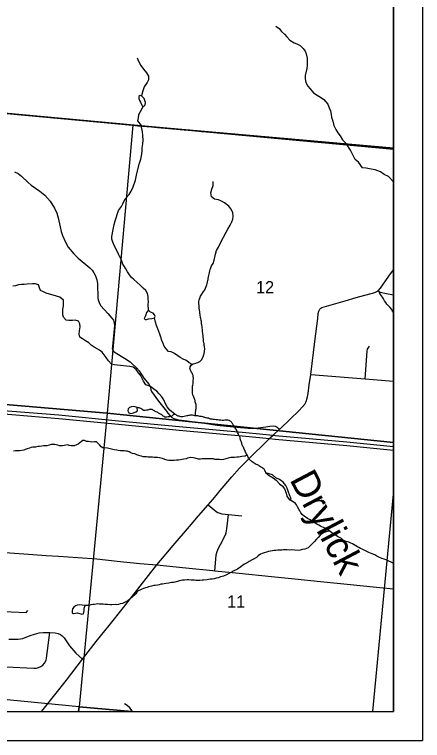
# Model space of a CAD drawing. Extents: x -38.1 to 35.9, y -2.7 to 28.5.
# Drawn here: x 13.609 to 15.015, y 12.831 to 15.333 of the extents above; entities that cross this region are included whole.
import ezdxf

# ---------------------------------------------------------------- set-up
doc = ezdxf.new("R2010")
doc.units = 0
for name, color, linetype in [('GM_X_City_Street', 7, 'Continuous'), ('GM_X_City_Street_Text', 7, 'Continuous'), ('GM_X_Corporation_Text', 7, 'Continuous'), ('GM_X_Minor_River', 7, 'Continuous'), ('GM_X_Section', 7, 'Continuous'), ('GM_X_US_Location', 7, 'Continuous'), ('GM_X_US_Route', 7, 'Continuous'), ('SC_Scratch10', 7, 'Continuous'), ('SH_Border', 7, 'Continuous'), ('SH_Data', 7, 'Continuous')]:
    doc.layers.add(name, color=color, linetype=linetype)

msp = doc.modelspace()

# ---------------------------------------------------------------- linework, layer by layer
at = {"layer": 'GM_X_City_Street'}
for points in [[(13.609, 14.7914), (13.6215, 14.7851), (13.6333, 14.7762), (13.6556, 14.7546), (13.6667, 14.745), (13.6964, 14.7246), (13.7136, 14.7104), (13.7322, 14.6898), (13.7472, 14.6657), (13.7544, 14.6486), (13.7589, 14.633), (13.7659, 14.601), (13.7693, 14.5855), (13.774, 14.5719), (13.7843, 14.5483), (13.7943, 14.5319), (13.8136, 14.5081), (13.8285, 14.4938), (13.8682, 14.4602), (13.8762, 14.4515), (13.8825, 14.4433), (13.8883, 14.4329), (13.8931, 14.4185), (13.8948, 14.4066), (13.8963, 14.3555), (13.8972, 14.3498), (13.899, 14.3444), (13.9018, 14.3368), (13.9062, 14.329), (13.9307, 14.3021), (13.9448, 14.2862), (13.9497, 14.2794), (13.9517, 14.2747), (13.9531, 14.2617), (13.9463, 14.1885), (13.9456, 14.1817), (13.9466, 14.1777), (13.9501, 14.1728), (13.9556, 14.1685), (13.9881, 14.1491), (14.0077, 14.1357), (14.0135, 14.1308), (14.0292, 14.1151), (14.0381, 14.1048), (14.0549, 14.0797), (14.0726, 14.0582), (14.0753, 14.0528), (14.0771, 14.0485), (14.0785, 14.0391), (14.081, 14.0335), (14.1053, 14.001), (14.1278, 13.9721), (14.1323, 13.9664), (14.1374, 13.9591), (14.1451, 13.9494), (14.151, 13.9445), (14.1582, 13.9406), (14.1741, 13.9358), (14.2038, 13.9321), (14.2637, 13.9249), (14.307, 13.9182), (14.3397, 13.9139), (14.3876, 13.9094), (14.4142, 13.9073), (14.4363, 13.9072), (14.448, 13.908), (14.4744, 13.9118), (14.4889, 13.9141), (14.4997, 13.9156), (14.5067, 13.9146), (14.5138, 13.9111), (14.5222, 13.9038)], [(13.7025, 12.9308), (13.7083, 12.9381), (13.7878, 13.0388), (13.8435, 13.1116), (13.8909, 13.1714), (13.9354, 13.2275), (13.984, 13.2888), (14.0994, 13.4362), (14.1557, 13.5027), (14.212, 13.5685), (14.2433, 13.605), (14.2764, 13.6431), (14.2918, 13.662), (14.3035, 13.6758), (14.3179, 13.6929), (14.3574, 13.7398), (14.3842, 13.7693), (14.4089, 13.7946), (14.4878, 13.8716), (14.492, 13.8758), (14.4997, 13.8829), (14.5222, 13.9038), (14.5242, 13.9056), (14.5588, 13.9389), (14.5897, 13.9685), (14.6003, 13.9799), (14.609, 13.9904), (14.6141, 13.9997), (14.6179, 14.0105), (14.6208, 14.0265), (14.6247, 14.0569), (14.6296, 14.0925), (14.644, 14.2061), (14.6536, 14.2849), (14.6557, 14.3024), (14.6576, 14.311), (14.6608, 14.3173), (14.6641, 14.321), (14.6683, 14.3236), (14.7478, 14.3463), (14.7867, 14.3574), (14.8507, 14.3748), (14.8625, 14.3807), (14.87, 14.3897), (14.8993, 14.4312), (14.9146, 14.4529)], [(14.8625, 14.3807), (14.8688, 14.3765), (14.8902, 14.3719), (14.9146, 14.3675)], [(14.8168, 14.077), (14.8241, 14.1723), (14.8252, 14.18), (14.8322, 14.1902)], [(14.6296, 14.0925), (14.8168, 14.077), (14.9146, 14.0689)], [(14.2764, 13.6431), (14.2973, 13.6253), (14.3034, 13.6205), (14.31, 13.6169), (14.316, 13.6142), (14.3239, 13.6119), (14.3463, 13.6097), (14.3926, 13.6047)], [(14.2988, 13.4158), (14.3022, 13.4555), (14.3041, 13.4702), (14.307, 13.4818), (14.3117, 13.4938), (14.3183, 13.5063), (14.3326, 13.5324), (14.3367, 13.5427), (14.3382, 13.5469), (14.3398, 13.5532), (14.3409, 13.5602), (14.3463, 13.6097)], [(13.3219, 13.2916), (13.3949, 13.2847), (13.4043, 13.2838), (13.4167, 13.2834), (13.4295, 13.2842), (13.4555, 13.2838), (13.5977, 13.2742), (13.6496, 13.2718), (13.6549, 13.2784)], [(13.3056, 13.1086), (13.4176, 13.1008), (13.4881, 13.0917), (13.58, 13.0852), (13.6761, 13.0796), (13.6845, 13.08), (13.6916, 13.0818), (13.6996, 13.0854), (13.7066, 13.0906), (13.7124, 13.0977), (13.7175, 13.1076), (13.7193, 13.1141), (13.7302, 13.2028)], [(13.5894, 13.18), (13.6097, 13.1795), (13.6213, 13.1802), (13.6372, 13.1826), (13.6627, 13.1921), (13.6778, 13.1977), (13.6942, 13.2018), (13.7078, 13.203), (13.7302, 13.2028), (13.7493, 13.2014), (13.7599, 13.1991), (13.7672, 13.1959), (13.7733, 13.1917), (13.7804, 13.1842), (13.7984, 13.1576), (13.8201, 13.1322), (13.8435, 13.1116)]]:
    msp.add_lwpolyline(points, dxfattribs=at)
at = {"layer": 'GM_X_City_Street_Text'}
for points in [[(13.1416, 13.5061), (13.2457, 13.4993), (13.3221, 13.4946), (13.4069, 13.4891), (13.4983, 13.4826), (13.5928, 13.4771), (13.6571, 13.4728), (13.718, 13.4688), (13.7603, 13.4661), (13.8268, 13.462), (13.8932, 13.4565), (13.9627, 13.4493), (14.0413, 13.4413), (14.0994, 13.4362)], [(14.0994, 13.4362), (14.1996, 13.4256), (14.2927, 13.4162), (14.2988, 13.4158), (14.3832, 13.4072), (14.494, 13.396), (14.5744, 13.3881), (14.6633, 13.3789), (14.7552, 13.3695), (14.8557, 13.3596), (14.9146, 13.3537)]]:
    msp.add_lwpolyline(points, dxfattribs=at)
at = {"layer": 'GM_X_Corporation_Text'}
for points in [[(13.3638, 13.9765), (13.3721, 13.9756), (13.3916, 13.9737), (13.5207, 13.9615), (13.5447, 13.9592), (13.7616, 13.9404), (13.9678, 13.9207), (14.1759, 13.901), (14.4062, 13.8794), (14.4878, 13.8716), (14.5071, 13.8697), (14.7536, 13.8472), (14.9146, 13.8319)], [(13.5415, 13.971), (13.7615, 13.9529), (13.9678, 13.9332), (14.1759, 13.9135), (14.4062, 13.8919), (14.4997, 13.8829), (14.507, 13.8822), (14.7536, 13.8597), (14.9146, 13.8444)]]:
    msp.add_lwpolyline(points, dxfattribs=at)
at = {"layer": 'GM_X_Section'}
for points in [[(14.5097, 15.2936), (14.5206, 15.2853), (14.5294, 15.2752), (14.5391, 15.2658), (14.5476, 15.2561), (14.5576, 15.2452), (14.5722, 15.2358), (14.582, 15.2321), (14.5929, 15.2269), (14.6041, 15.2167), (14.6099, 15.2071), (14.6143, 15.1975), (14.617, 15.1834), (14.6178, 15.17), (14.6175, 15.1583), (14.616, 15.1469), (14.6109, 15.1235), (14.6102, 15.1117), (14.613, 15.0991), (14.6195, 15.0864), (14.6276, 15.0767), (14.6395, 15.0631), (14.6522, 15.0548), (14.6631, 15.0488), (14.675, 15.0402), (14.688, 15.0246), (14.6937, 15.0116), (14.6977, 15.0012), (14.7004, 14.9886), (14.7017, 14.9791), (14.7055, 14.9657), (14.7097, 14.9504), (14.7166, 14.9373), (14.7232, 14.9253), (14.7309, 14.9149), (14.7389, 14.9014), (14.7517, 14.8884)], [(14.0321, 15.1837), (14.036, 15.1726), (14.0444, 15.1579), (14.0536, 15.1452), (14.0639, 15.1328), (14.0701, 15.1205), (14.0709, 15.1086), (14.0657, 15.0985), (14.0555, 15.0843), (14.0513, 15.0704), (14.0467, 15.053)], [(14.0507, 15.0149), (14.0415, 14.998), (14.0367, 14.9871), (14.0345, 14.9769), (14.0327, 14.9663), (14.0455, 14.9508)], [(13.9821, 14.4727), (13.9802, 14.48), (13.9761, 14.4895), (13.972, 14.4982), (13.9671, 14.5077), (13.9608, 14.5218), (13.9537, 14.5348), (13.9477, 14.5481), (13.9448, 14.5591), (13.9449, 14.5682), (13.9489, 14.5921), (13.9529, 14.6091), (13.9553, 14.6224), (13.967, 14.6576), (13.9774, 14.672), (13.9828, 14.681), (13.9898, 14.6984), (14.0044, 14.7132), (14.0106, 14.7241), (14.0184, 14.7396), (14.0254, 14.7627), (14.0282, 14.7737), (14.031, 14.7851), (14.0397, 14.8207), (14.0448, 14.8347), (14.048, 14.8521), (14.0489, 14.865), (14.0493, 14.8738), (14.051, 14.8874), (14.0518, 14.8999), (14.0516, 14.9174), (14.0498, 14.9284), (14.0455, 14.9509)], [(14.9146, 14.7567), (14.8976, 14.7749), (14.8825, 14.7818), (14.8696, 14.791), (14.8522, 14.7979), (14.8378, 14.8003), (14.8211, 14.8042), (14.8085, 14.8051), (14.7942, 14.8245), (14.7833, 14.8337), (14.7728, 14.8546), (14.7661, 14.8656), (14.7512, 14.8889)], [(14.2883, 14.4669), (14.293, 14.4745), (14.2967, 14.487), (14.2995, 14.4968), (14.302, 14.5074), (14.305, 14.5195), (14.312, 14.5319), (14.3188, 14.5459), (14.3386, 14.5835), (14.3445, 14.5933), (14.352, 14.6068), (14.3579, 14.6181), (14.3608, 14.628), (14.3621, 14.6374), (14.3608, 14.6512), (14.3539, 14.6635), (14.3472, 14.6731), (14.333, 14.6837), (14.3217, 14.6904), (14.3119, 14.694), (14.2979, 14.6966), (14.2874, 14.7051), (14.2854, 14.7189), (14.2891, 14.7317), (14.2935, 14.7442), (14.2938, 14.7575)], [(14.0705, 14.314), (14.07, 14.3335), (14.0702, 14.343), (14.07, 14.3518), (14.0694, 14.3613), (14.0673, 14.3712), (14.0611, 14.3816), (14.0526, 14.3905), (14.0429, 14.3994), (14.0309, 14.4103), (14.0205, 14.4196), (14.0116, 14.427), (14.0057, 14.4359), (13.9987, 14.4467), (13.9924, 14.4567), (13.9866, 14.4659), (13.9821, 14.4727)], [(14.2822, 14.4498), (14.2834, 14.4539), (14.2846, 14.4569), (14.2883, 14.4669)], [(14.2325, 13.9517), (14.2331, 13.9624), (14.2336, 13.9669), (14.2341, 13.9722), (14.2345, 13.9756), (14.2347, 13.984), (14.2344, 13.9886), (14.233, 13.9943), (14.2316, 13.9985), (14.2309, 14.0023), (14.2302, 14.005), (14.2291, 14.0084), (14.227, 14.0138), (14.2244, 14.0199), (14.223, 14.0226), (14.2223, 14.0272), (14.222, 14.0299), (14.2217, 14.0356), (14.2219, 14.0447), (14.2223, 14.0477), (14.2228, 14.0523), (14.2233, 14.0553), (14.2241, 14.0598), (14.2246, 14.0644), (14.2251, 14.0705), (14.2253, 14.0792), (14.225, 14.0857), (14.2243, 14.0895), (14.2225, 14.0933), (14.2214, 14.0968), (14.2192, 14.0995), (14.2174, 14.1022), (14.2152, 14.1068), (14.2134, 14.1118), (14.2139, 14.1159), (14.2143, 14.119), (14.2178, 14.1242), (14.2209, 14.1268), (14.2251, 14.1286), (14.2297, 14.1304), (14.2335, 14.1311), (14.2366, 14.1326), (14.2408, 14.1332), (14.2477, 14.1377), (14.2528, 14.1429), (14.2575, 14.1508), (14.259, 14.1538), (14.2611, 14.161), (14.2623, 14.164), (14.264, 14.1712), (14.264, 14.1738), (14.2645, 14.1799), (14.2636, 14.1894), (14.2629, 14.1921), (14.2619, 14.199), (14.2615, 14.2016), (14.2605, 14.2077), (14.2599, 14.2127), (14.2596, 14.2157), (14.2593, 14.2195), (14.2586, 14.2268), (14.2576, 14.2313), (14.2577, 14.2344), (14.257, 14.239), (14.2564, 14.2458), (14.2558, 14.2534), (14.2551, 14.2565), (14.2545, 14.2633), (14.2534, 14.2672), (14.2528, 14.2751), (14.2517, 14.2786), (14.2511, 14.2851), (14.2497, 14.2893), (14.2487, 14.2977), (14.2474, 14.3064), (14.2461, 14.3163), (14.2457, 14.319), (14.2452, 14.3274), (14.2448, 14.33), (14.2442, 14.3361), (14.2443, 14.343), (14.2456, 14.3498), (14.2473, 14.3558), (14.2488, 14.3585), (14.2504, 14.3622), (14.2547, 14.3694), (14.2599, 14.378), (14.2626, 14.3806), (14.2642, 14.3848), (14.2669, 14.39), (14.2693, 14.3957), (14.2713, 14.4013), (14.273, 14.4062), (14.2734, 14.4116), (14.2747, 14.4161), (14.2759, 14.4195), (14.2763, 14.4237), (14.2776, 14.429), (14.2793, 14.4388), (14.2809, 14.4445), (14.2822, 14.4498)], [(14.1624, 13.9549), (14.1441, 13.9691), (14.1352, 13.981), (14.1294, 13.9914), (14.1235, 14.0045), (14.1169, 14.0149), (14.1073, 14.0257), (14.0995, 14.0354), (14.0905, 14.0412), (14.0808, 14.0483), (14.0714, 14.0534), (14.0612, 14.0563), (14.0536, 14.0697), (14.0492, 14.0785), (14.043, 14.0897), (14.0359, 14.0986), (14.0278, 14.1098), (14.0177, 14.1176), (14.0064, 14.1197), (13.9946, 14.1207), (13.9844, 14.1228), (13.9738, 14.1238), (13.9628, 14.124), (13.9538, 14.1253), (13.9436, 14.1285), (13.9324, 14.1398), (13.9243, 14.151), (13.9177, 14.1606), (13.9114, 14.1695), (13.9024, 14.1761), (13.8934, 14.1805), (13.8833, 14.1864), (13.8736, 14.193), (13.8646, 14.2012), (13.8538, 14.2082), (13.8437, 14.2153), (13.8335, 14.2212), (13.8319, 14.2315), (13.8329, 14.2432), (13.835, 14.2565), (13.8337, 14.2672), (13.8294, 14.276), (13.8181, 14.2796), (13.8093, 14.2791), (13.7964, 14.2789), (13.7873, 14.2802), (13.7777, 14.2896), (13.7752, 14.2984), (13.7754, 14.3086), (13.776, 14.3181), (13.7773, 14.3287), (13.7783, 14.3382), (13.7773, 14.3481), (13.7647, 14.359), (13.7533, 14.3623), (13.742, 14.3659), (13.73, 14.3688), (13.7186, 14.3724), (13.7085, 14.3772), (13.6987, 14.382), (13.6947, 14.3912), (13.6915, 14.4015), (13.6818, 14.4055), (13.6711, 14.4053), (13.6525, 14.4042), (13.6423, 14.4032), (13.6335, 14.4026), (13.6229, 14.4013), (13.6122, 14.3985), (13.6027, 14.3968)], [(14.9146, 14.3063), (14.9111, 14.3107), (14.9088, 14.316), (14.9023, 14.324), (14.897, 14.3297), (14.8921, 14.3354), (14.8879, 14.3407), (14.8841, 14.3468), (14.8803, 14.3532), (14.8765, 14.3589), (14.87, 14.3684), (14.867, 14.3741), (14.8662, 14.3749)], [(14.2209, 14.1268), (14.2108, 14.1331), (14.2011, 14.1401), (14.1921, 14.1437), (14.1801, 14.1512), (14.1715, 14.1571), (14.1602, 14.1645), (14.1493, 14.17), (14.1395, 14.1714), (14.131, 14.1807), (14.1251, 14.1899), (14.1207, 14.1987), (14.1171, 14.2091), (14.1128, 14.2213), (14.11, 14.2313), (14.1068, 14.2404), (14.1024, 14.2496), (14.0981, 14.2611), (14.0953, 14.2726), (14.0914, 14.2882)], [(14.4103, 13.8159), (14.4039, 13.8106), (14.3928, 13.8098), (14.386, 13.8087), (14.3811, 13.8075), (14.3746, 13.8072), (14.3666, 13.806), (14.3598, 13.806), (14.3548, 13.8068), (14.3499, 13.8056), (14.3449, 13.8037), (14.337, 13.8018), (14.329, 13.7996), (14.3221, 13.798), (14.3149, 13.7988), (14.3069, 13.7992), (14.2993, 13.7996), (14.2944, 13.8015), (14.286, 13.8011), (14.2738, 13.8022), (14.2689, 13.8018), (14.2552, 13.8011), (14.2499, 13.8003), (14.243, 13.8007), (14.232, 13.8045), (14.2252, 13.8056), (14.2168, 13.8064), (14.2103, 13.8049), (14.2054, 13.8034), (14.2004, 13.8022), (14.1928, 13.8007), (14.1871, 13.7988), (14.1814, 13.7984), (14.1742, 13.7973), (14.167, 13.7965), (14.159, 13.7961), (14.1541, 13.7958), (14.1411, 13.7961), (14.1347, 13.7973), (14.1271, 13.7996), (14.1191, 13.803), (14.113, 13.8045), (14.108, 13.8053), (14.1012, 13.8064), (14.0951, 13.8068), (14.0902, 13.8064), (14.0841, 13.8072), (14.0685, 13.8072), (14.0632, 13.8083), (14.0571, 13.8091), (14.0522, 13.8091), (14.0464, 13.8106), (14.0404, 13.8125), (14.0305, 13.8159), (14.0236, 13.8185), (14.0156, 13.8201), (14.0096, 13.8223), (14.0039, 13.8254), (13.9974, 13.8277), (13.9925, 13.828), (13.9871, 13.8288), (13.9814, 13.8296), (13.9738, 13.8292), (13.9666, 13.8307), (13.9617, 13.8311), (13.9525, 13.8322), (13.9472, 13.8337), (13.9385, 13.8356), (13.929, 13.8379), (13.9137, 13.8394), (13.9073, 13.8432), (13.9031, 13.8489), (13.8974, 13.8542), (13.8913, 13.8599), (13.8848, 13.8607), (13.875, 13.8596), (13.8639, 13.8611), (13.8567, 13.8618), (13.8506, 13.8645), (13.8449, 13.8653), (13.8396, 13.8611), (13.8343, 13.8565), (13.8282, 13.8527), (13.8221, 13.8501), (13.8141, 13.847), (13.8042, 13.847), (13.7978, 13.8478), (13.7928, 13.8497), (13.7864, 13.8489), (13.7814, 13.8474), (13.7746, 13.8466), (13.7685, 13.8463), (13.7635, 13.847), (13.7578, 13.8485), (13.7529, 13.8504), (13.748, 13.8512), (13.7358, 13.8508), (13.7289, 13.8493), (13.7202, 13.847), (13.7145, 13.847), (13.7088, 13.8462)], [(13.7088, 13.8462), (13.7035, 13.8451), (13.6955, 13.8447), (13.689, 13.8443), (13.681, 13.8424), (13.6727, 13.8417), (13.6662, 13.8405), (13.6609, 13.8386), (13.6529, 13.8367), (13.6461, 13.8333), (13.6411, 13.8318), (13.6259, 13.8291), (13.621, 13.8288), (13.6126, 13.8288), (13.605, 13.8276)], [(14.9146, 13.4415), (14.9119, 13.4432), (14.907, 13.4451), (14.8982, 13.4485), (14.8891, 13.4538), (14.8796, 13.4565), (14.8746, 13.4584), (14.8644, 13.463), (14.8575, 13.4664), (14.8507, 13.4706), (14.8412, 13.474), (14.8351, 13.477), (14.8302, 13.4793), (14.8157, 13.4861), (14.807, 13.4899), (14.8013, 13.4926), (14.7956, 13.496), (14.7906, 13.4987), (14.7792, 13.5048), (14.7735, 13.5082), (14.7682, 13.5105), (14.7609, 13.5139), (14.7518, 13.5166), (14.7427, 13.5207), (14.7359, 13.5272), (14.7222, 13.534), (14.7168, 13.5378), (14.7108, 13.5409), (14.7024, 13.5466), (14.6952, 13.5526), (14.6895, 13.5561), (14.6838, 13.5591), (14.6784, 13.5625), (14.6735, 13.5648), (14.6682, 13.5667), (14.6628, 13.5701), (14.6575, 13.5732), (14.6507, 13.5766), (14.6453, 13.58), (14.6381, 13.5857), (14.6317, 13.5891), (14.6252, 13.5922), (14.6187, 13.5963), (14.6134, 13.599), (14.6085, 13.6032), (14.6005, 13.61), (14.5959, 13.6153), (14.5925, 13.6229), (14.5891, 13.6286), (14.5845, 13.6358), (14.5807, 13.6427), (14.5773, 13.6476), (14.5693, 13.6529), (14.5553, 13.6614)], [(14.6952, 13.5526), (14.6933, 13.5519), (14.6879, 13.5508), (14.6819, 13.5496), (14.6739, 13.5466), (14.6682, 13.5435), (14.6625, 13.5382), (14.6556, 13.531), (14.6499, 13.5245), (14.6419, 13.5158), (14.6362, 13.5101), (14.6313, 13.5048), (14.6206, 13.4953), (14.6146, 13.4926), (14.6089, 13.49), (14.5997, 13.4889), (14.5929, 13.487), (14.5868, 13.4862), (14.5754, 13.487), (14.5628, 13.4877), (14.5549, 13.4873), (14.5473, 13.4877), (14.5423, 13.4885), (14.5362, 13.4881), (14.5298, 13.4873), (14.5241, 13.4873), (14.5161, 13.487), (14.5096, 13.4858), (14.5031, 13.4855), (14.4974, 13.4843), (14.4906, 13.4828), (14.4838, 13.4817), (14.4777, 13.4801), (14.4697, 13.4771), (14.4621, 13.4748), (14.4571, 13.4725), (14.448, 13.4672), (14.4423, 13.4611), (14.4347, 13.4566), (14.4275, 13.4536), (14.418, 13.4482), (14.4104, 13.4433), (14.4012, 13.438), (14.3959, 13.4346), (14.3887, 13.4289), (14.3773, 13.4217), (14.3724, 13.4186), (14.3647, 13.4156), (14.3549, 13.4095), (14.3476, 13.4065), (14.3397, 13.4023), (14.3294, 13.3977), (14.3241, 13.3962), (14.3191, 13.3947), (14.3115, 13.3916), (14.3043, 13.3905), (14.2967, 13.3879), (14.2898, 13.3871), (14.2834, 13.3863), (14.2773, 13.3852), (14.2724, 13.3841), (14.2609, 13.3833), (14.256, 13.3829), (14.248, 13.3822), (14.2343, 13.3822), (14.2294, 13.3833), (14.2241, 13.3833), (14.2176, 13.3829), (14.2089, 13.3844), (14.2039, 13.3844), (14.1948, 13.3837), (14.1876, 13.3833), (14.1822, 13.3818), (14.1613, 13.3765), (14.1564, 13.3757), (14.1495, 13.3753), (14.1408, 13.373), (14.1313, 13.3723), (14.1248, 13.3708), (14.1187, 13.3696), (14.1134, 13.3692), (14.1073, 13.3677), (14.1016, 13.3662), (14.094, 13.3654), (14.0887, 13.3647), (14.0811, 13.3628), (14.0712, 13.3609), (14.0659, 13.3586), (14.0606, 13.3567), (14.053, 13.3548), (14.0476, 13.3529), (14.0412, 13.3495), (14.0355, 13.3468), (14.0309, 13.3419), (14.0271, 13.3366), (14.0222, 13.3313), (14.0165, 13.3275), (14.0073, 13.3187), (13.999, 13.3119), (13.9925, 13.3092), (13.9857, 13.3047)], [(13.9857, 13.3047), (13.9807, 13.3031), (13.9735, 13.3013), (13.967, 13.2997), (13.9606, 13.2986), (13.9556, 13.299), (13.9446, 13.2982), (13.9396, 13.2982), (13.9305, 13.2993), (13.921, 13.2997), (13.9142, 13.3009), (13.902, 13.3009), (13.8955, 13.3016), (13.8898, 13.3005), (13.8841, 13.2997), (13.8792, 13.2997), (13.8716, 13.2982), (13.8659, 13.2963), (13.8602, 13.2955), (13.8521, 13.2956)], [(14.0159, 12.9308), (14.0147, 12.9329), (14.0058, 12.943), (13.9968, 12.9508), (13.9882, 12.957)]]:
    msp.add_lwpolyline(points, dxfattribs=at)
msp.add_spline([(14.4753, 13.7532), (14.4662, 13.7688), (14.4564, 13.7741), (14.4503, 13.7783), (14.4419, 13.7825), (14.4278, 13.7916), (14.4202, 13.798), (14.4157, 13.8041), (14.413, 13.8098), (14.4103, 13.8159), (14.4073, 13.8208), (14.4008, 13.8353), (14.3978, 13.8417), (14.3947, 13.8474), (14.3928, 13.8527), (14.3906, 13.8596), (14.3871, 13.8672), (14.386, 13.8748), (14.3837, 13.8797), (14.3807, 13.885), (14.375, 13.8991), (14.3712, 13.9055), (14.3674, 13.9112), (14.3636, 13.9173), (14.3582, 13.9253), (14.3544, 13.9302), (14.3495, 13.9333), (14.3442, 13.9344), (14.3381, 13.9352), (14.329, 13.9336), (14.3198, 13.9344), (14.313, 13.9352), (14.2936, 13.9378), (14.2875, 13.9382), (14.2803, 13.9401), (14.2734, 13.9424), (14.2677, 13.9431), (14.2579, 13.9466), (14.248, 13.9477), (14.2404, 13.9496), (14.235, 13.9504), (14.2267, 13.9507), (14.2187, 13.9526), (14.2137, 13.9522), (14.208, 13.9507), (14.2023, 13.95), (14.1852, 13.9462), (14.1784, 13.9477), (14.1685, 13.9511), (14.1624, 13.9549), (14.1559, 13.953), (14.1506, 13.9492), (14.1426, 13.9469), (14.1339, 13.9454), (14.1267, 13.9458), (14.1217, 13.9492), (14.1054, 13.9595), (14.1, 13.9621), (14.0936, 13.9652), (14.0883, 13.9686), (14.0829, 13.9716), (14.0761, 13.972), (14.0708, 13.9705), (14.0639, 13.9693), (14.0556, 13.9682), (14.0506, 13.9701), (14.0438, 13.9754), (14.0319, 13.9781)], degree=3, dxfattribs=at)
at = {"layer": 'GM_X_US_Route'}
for points in [[(13.5108, 14.9991), (14.9146, 14.8694), (14.9146, 19.7308), (8.1146, 19.7308)], [(13.5108, 14.9991), (14.9146, 14.8694), (14.9146, 19.7308), (11.2375, 19.7308)], [(8.1146, 12.9308), (14.9146, 12.9308), (14.9146, 14.8694), (13.5108, 14.9991)], [(9.4553, 12.9308), (14.9146, 12.9308), (14.9146, 14.8694), (13.5108, 14.9991)], [(10.245, 12.9308), (14.9146, 12.9308), (14.9146, 14.8711), (14.8881, 14.8736), (14.7985, 14.8815), (14.7957, 14.8817), (14.7714, 14.8838), (14.7623, 14.8846), (14.7295, 14.8875), (14.7053, 14.8897), (14.6199, 14.8972), (14.6067, 14.8984), (14.5147, 14.9065), (14.4734, 14.9101), (14.4441, 14.9127), (14.3926, 14.9172), (14.2854, 14.9267), (14.269, 14.9281), (14.2536, 14.9295), (14.234, 14.9312), (14.1795, 14.936), (14.1016, 14.9429), (14.0806, 14.9447), (14.0336, 14.9489), (14.0145, 14.9506), (13.5242, 14.9984)]]:
    msp.add_lwpolyline(points, dxfattribs=at)
for points in [[(13.0103, 15.0446), (14.0166, 14.9515), (13.928, 13.9596), (12.9176, 14.045)], [(14.9146, 13.8583), (14.9146, 14.8724), (14.0166, 14.9515), (13.928, 13.9596)], [(13.928, 13.9596), (13.8313, 12.9471), (12.826, 13.0449), (12.9176, 14.045)], [(14.9146, 13.6803), (14.9146, 13.8583), (13.928, 13.9596), (13.8313, 12.9471), (14.0133, 12.9308), (14.8437, 12.9308)], [(12.8181, 12.9308), (13.8298, 12.9308), (13.8313, 12.9471), (12.826, 13.0449)], [(13.8298, 12.9308), (14.0133, 12.9308), (13.8313, 12.9471)]]:
    msp.add_lwpolyline(points, close=True, dxfattribs=at)
at = {"layer": 'SC_Scratch10'}
for points in [[(14.0467, 15.053), (14.0425, 15.0542), (14.0371, 15.051), (14.0369, 15.0434), (14.0402, 15.0372), (14.0431, 15.0307), (14.0452, 15.0253), (14.0507, 15.0149)], [(14.0507, 15.0149), (14.0546, 15.0175), (14.0589, 15.0223), (14.0598, 15.0299), (14.0581, 15.0375), (14.0552, 15.0444), (14.0511, 15.048), (14.0467, 15.053)], [(14.0556, 14.2857), (14.0594, 14.2822), (14.0635, 14.2821), (14.0704, 14.2839), (14.0826, 14.2856), (14.0914, 14.2882), (14.0937, 14.2919), (14.0919, 14.2976), (14.0863, 14.3042), (14.0772, 14.307), (14.0705, 14.314)], [(14.0705, 14.314), (14.0639, 14.3057), (14.0603, 14.2947), (14.0556, 14.2857)], [(14.0319, 13.9781), (14.0247, 13.9813), (14.0175, 13.9818), (14.0117, 13.9807), (14.0056, 13.9786), (14.001, 13.9745), (13.9997, 13.9673), (14.0027, 13.9607)], [(14.0027, 13.9607), (14.0102, 13.958), (14.019, 13.9597), (14.0274, 13.9634), (14.0328, 13.9675), (14.0319, 13.9781)], [(14.4753, 13.7532), (14.4862, 13.7443), (14.5002, 13.7361), (14.51, 13.7279), (14.5215, 13.7152), (14.5313, 13.7086), (14.5395, 13.6978), (14.5446, 13.6829), (14.5472, 13.6733), (14.5553, 13.6614)], [(14.5553, 13.6614), (14.5622, 13.6636), (14.5563, 13.6774), (14.5527, 13.6869), (14.5483, 13.7003), (14.5443, 13.7099), (14.5346, 13.7214), (14.5218, 13.7304), (14.5089, 13.7367), (14.4977, 13.7468), (14.4753, 13.7532)], [(13.8521, 13.2956), (13.8418, 13.2973), (13.8316, 13.2978), (13.8247, 13.2972), (13.8186, 13.2946), (13.8136, 13.2909), (13.8085, 13.2849), (13.8081, 13.2781), (13.8072, 13.2705), (13.8113, 13.2681), (13.8189, 13.2692), (13.8262, 13.2706)], [(13.8262, 13.2706), (13.8413, 13.2658), (13.8471, 13.2679), (13.8488, 13.2778), (13.8489, 13.2865), (13.8521, 13.2956)]]:
    msp.add_lwpolyline(points, dxfattribs=at)
at = {"layer": 'SH_Border'}
for p in [(14.9146, 19.7308), (8.1146, 12.9308)]:
    msp.add_line(p, (14.9146, 12.9308), dxfattribs=at)
at = {"layer": 'SH_Data'}
for p in [(15.0146, 19.8308), (8.0146, 12.8308)]:
    msp.add_line(p, (15.0146, 12.8308), dxfattribs=at)

# ---------------------------------------------------------------- texts
at = {"layer": 'GM_X_Minor_River'}
for s, p in [('12', (14.4412, 14.3725)), ('11', (14.3416, 13.2889))]:
    msp.add_text(s, height=0.04186, rotation=0, dxfattribs=at).set_placement(p)
at = {"layer": 'GM_X_US_Location'}
msp.add_text('Drylick', height=0.09469, rotation=297.8193, dxfattribs=at).set_placement((14.5552, 13.7306))

doc.saveas('drawing.dxf')
